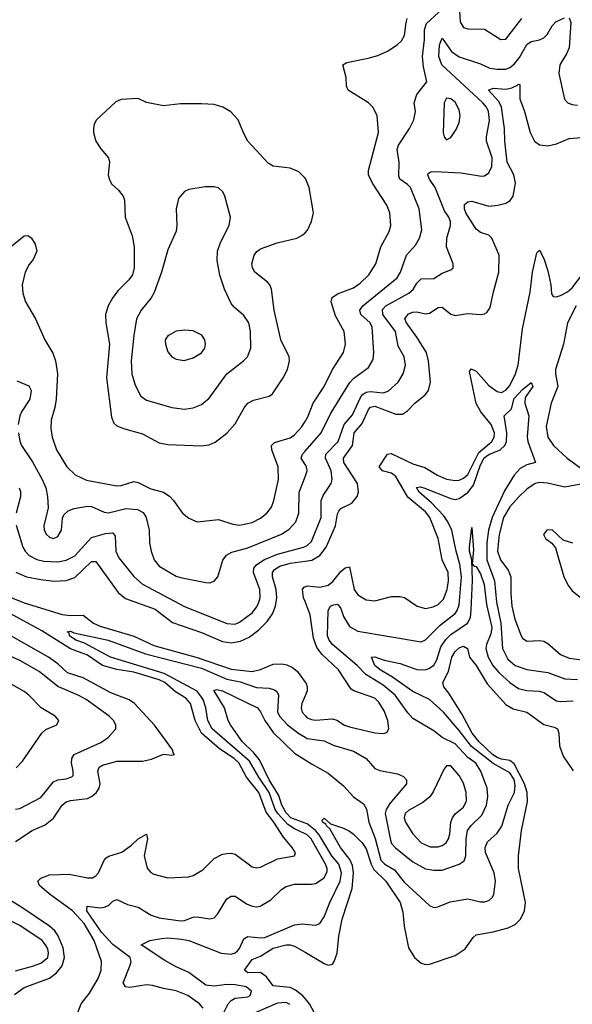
# Model space of a CAD drawing. Header units: inches. Extents: x 1834610 to 2027685, y 642842 to 774116.
# Tile 568 of 632: x 1978649 to 1981265, y 753768 to 758424. Entities that reach past the tile are written whole.
import ezdxf

# ---------------------------------------------------------------- set-up
doc = ezdxf.new("R2010")
doc.units = ezdxf.units.IN
doc.header["$MEASUREMENT"] = 0
doc.layers.add('B9775', color=7, linetype='Continuous')
doc.layers.add('B9785', color=7, linetype='Continuous')

msp = doc.modelspace()

# ---------------------------------------------------------------- linework, layer by layer
at = {"layer": 'B9775', "color": 5}
for points, elevation in [([(1980000, 757674.2), (1979970, 757703.9), (1979930, 757721.8), (1979850, 757731.9), (1979825, 757745), (1979729.6, 757850), (1979708.4, 757888.5), (1979684.2, 757950), (1979648.7, 757988.7), (1979610.7, 758010.7), (1979570, 758022.7), (1979510, 758025.8), (1979410, 758025.3), (1979330, 758016.9), (1979250, 758032.3), (1979210, 758051.8), (1979130, 758046.6), (1979104.6, 758035.4), (1979013.4, 757950), (1979002, 757930), (1978998, 757910), (1978998, 757890), (1979010.4, 757850), (1979032.8, 757812.8), (1979070.5, 757770), (1979074.9, 757750), (1979068.8, 757690), (1979072.7, 757670), (1979086.1, 757646.1), (1979117.7, 757617.7), (1979139.3, 757590), (1979144.9, 757570), (1979149.1, 757490), (1979181.9, 757401.9), (1979191.6, 757350), (1979191.4, 757250), (1979182.6, 757217.4), (1979166.6, 757193.4), (1979116.1, 757143.9), (1979090.1, 757109.9), (1979067.7, 757070), (1979055.8, 757030), (1979057.1, 756990), (1979075.1, 756890), (1979060.4, 756730), (1979083.9, 756543.9), (1979095.4, 756515.4), (1979110, 756502.8), (1979140.5, 756490), (1979230, 756464.8), (1979310, 756422.4), (1979350, 756415.1), (1979510, 756408.6), (1979546.2, 756413.9), (1979573.9, 756426.1), (1979630, 756469.1), (1979670, 756512.3), (1979712.2, 756587.8), (1979730, 756610.2), (1979755.8, 756624.1), (1979830, 756643.3), (1979846, 756654), (1979895.9, 756730), (1979916.5, 756770), (1979925.8, 756810), (1979925, 756830), (1979884.8, 756910), (1979854.7, 757050), (1979841, 757150), (1979833.6, 757170), (1979822.9, 757182.9), (1979762.8, 757230), (1979750.7, 757250), (1979748.2, 757270), (1979759.8, 757310), (1979772.3, 757327.7), (1979790, 757340.6), (1979868, 757368), (1979960.9, 757390), (1979990, 757406.5), (1980000, 757416.3)], 520), ([(1978610, 757353.4), (1978670, 757401.3), (1978690, 757403), (1978704.9, 757390), (1978722, 757362), (1978730.5, 757330), (1978713.7, 757290), (1978694, 757266), (1978675, 757230), (1978661.4, 757170), (1978663.8, 757130), (1978676.5, 757090), (1978724.7, 757010), (1978767.9, 756910), (1978806.7, 756846.7), (1978819.4, 756810), (1978827.9, 756750), (1978822, 756630), (1978815.9, 756590), (1978798.2, 756530), (1978796.6, 756490), (1978803.8, 756450), (1978823.7, 756390), (1978871.8, 756310), (1978911.9, 756271.9), (1978966.3, 756246.3), (1979110, 756219.5), (1979130, 756221), (1979190, 756240.4), (1979210, 756236), (1979270, 756206.2), (1979329.6, 756189.6), (1979359.7, 756170), (1979378, 756150), (1979419.5, 756090), (1979450, 756066.7), (1979490, 756050.2), (1979590, 756060.1), (1979658, 756038), (1979690, 756034.4), (1979750, 756046.6), (1979790, 756066.7), (1979819.8, 756090), (1979840.9, 756119.1), (1979852.4, 756150), (1979874.5, 756250), (1979872.7, 756310), (1979842.8, 756390), (1979840.7, 756410), (1979856.2, 756423.8), (1979930, 756446.9), (1979950, 756461.3), (1979982.9, 756497.1), (1980000, 756523.8)], 480), ([(1978635.8, 756715.8), (1978692.6, 756692.6), (1978703.2, 756670), (1978697.8, 756630), (1978657.7, 756570), (1978649.4, 756550), (1978642.2, 756510)], 460), ([(1978643.2, 756470), (1978650.1, 756430.1), (1978658.6, 756410), (1978710, 756332.8), (1978756.3, 756250), (1978772.8, 756210), (1978781.6, 756170), (1978784.8, 756115.2), (1978763.9, 756030), (1978765.6, 756010), (1978776.1, 755990), (1978790, 755976.9), (1978810, 755971.3), (1978830, 755980.3), (1978847.4, 756010), (1978852.7, 756067.3), (1978858.2, 756081.8), (1978879.3, 756100.7), (1978907.1, 756112.9), (1978970, 756123.9), (1978990, 756122), (1979050, 756094.7), (1979070, 756092.2), (1979152.5, 756112.5), (1979207.6, 756107.6), (1979234, 756094), (1979248.6, 756070), (1979263, 756010), (1979263.5, 755950), (1979271.3, 755910), (1979285.6, 755870), (1979310, 755839.7), (1979390, 755792.9), (1979410, 755785.8), (1979530, 755762), (1979550, 755761.7), (1979570, 755768.7), (1979587.6, 755790), (1979611.5, 755868.5), (1979628.5, 755891.5), (1979653.6, 755906.4), (1979730, 755926.4), (1979889.2, 755990.8), (1979925.3, 756014.7), (1979955.8, 756050), (1979971.3, 756090), (1979972.7, 756190), (1980000, 756262)], 460), ([(1980000, 756321.3), (1979982, 756350), (1979988.2, 756370), (1980000, 756383.2)], 460), ([(1978647.3, 756210), (1978653.3, 756193.3), (1978653.7, 756170), (1978632, 756090)], 440), ([(1978633.2, 756033.2), (1978663.7, 755930), (1978675.2, 755910), (1978694.4, 755890), (1978730, 755870.8), (1978763.8, 755863.8), (1978830, 755861.1), (1978870, 755867.6), (1978910, 755887.9), (1978990, 755975.3), (1979055, 755995), (1979090, 755996.8), (1979101.5, 755981.5), (1979105.1, 755910), (1979119, 755879), (1979190.4, 755790.4), (1979230, 755755.4), (1979429, 755649), (1979630, 755568.4), (1979670, 755566), (1979690, 755574.4), (1979750, 755619.2), (1979772, 755648), (1979782, 755670), (1979787.5, 755690), (1979786.8, 755730), (1979756.2, 755810), (1979758.4, 755830), (1979772.3, 755847.7), (1979808.3, 755871.7), (1979870, 755896.6), (1979993.5, 755930), (1980000, 755933.1)], 440), ([(1978631.2, 755811.2), (1978680.9, 755790), (1978750, 755776.5), (1978811.8, 755768.2), (1978868.6, 755771.4), (1978910, 755785.9), (1978990, 755861.5), (1979010, 755861.8), (1979116, 755716), (1979150, 755686.5), (1979290, 755636.5), (1979373.3, 755573.3), (1979510, 755526.9), (1979610, 755482.9), (1979650, 755477.1), (1979694.9, 755485.1), (1979735.5, 755504.5), (1979781.8, 755538.2), (1979821.4, 755578.6), (1979845.6, 755614.4), (1979860.1, 755650), (1979866.6, 755690), (1979862.8, 755730), (1979845.4, 755790), (1979845.3, 755810), (1979855.6, 755824.4), (1979880.7, 755839.3), (1979930, 755854.2), (1980000, 755863.4)], 420), ([(1978570, 755707.5), (1978670, 755667), (1978850, 755611.6), (1978890, 755606.5), (1978950, 755607.6), (1978998, 755570), (1979030, 755556), (1979190, 755509.4), (1979284, 755464), (1979490, 755408.6), (1979650, 755353.1), (1979750, 755341.6), (1979789.3, 755350.7), (1979850, 755376.1), (1979890, 755378.2), (1979913.3, 755373.4), (1979941.2, 755361.2), (1979963.6, 755343.6), (1980000, 755291.6)], 380), ([(1980000, 755672.2), (1979993, 755690), (1979988.5, 755731.5), (1979998.2, 755741.8), (1980000, 755742.4)], 380), ([(1978924.5, 753730), (1978940.7, 753770), (1978979.6, 753820.4), (1979020.2, 753890), (1979034.6, 753930), (1979036.5, 753970), (1979001.2, 754070), (1978954.1, 754150), (1978898.7, 754210), (1978788.8, 754290), (1978743.2, 754330), (1978735.5, 754350), (1978750, 754363.8), (1978790, 754380.1), (1978883.2, 754383.2), (1978970, 754365.6), (1978993.3, 754366.7), (1979010, 754375.3), (1979023.1, 754390), (1979049, 754450), (1979059.3, 754460.7), (1979071, 754469), (1979132.9, 754487.1), (1979179.1, 754520.9), (1979210, 754551), (1979250, 754572.2), (1979253.7, 754550), (1979238.3, 754470), (1979252.5, 754412.5), (1979270, 754391.8), (1979284.1, 754384.1), (1979350, 754366.7), (1979450, 754371.1), (1979470, 754376.5), (1979516, 754404), (1979570, 754457.1), (1979610, 754477.7), (1979630, 754481.8), (1979650, 754483.5), (1979670, 754477.8), (1979750, 754418.9), (1979770, 754413.4), (1979790, 754416.1), (1979870, 754455.5), (1979949.5, 754470.5), (1979955.1, 754484.9), (1979939.7, 754510), (1979897.7, 754557.7), (1979852.5, 754630), (1979816.5, 754676.5), (1979780.6, 754770), (1979722.9, 754842.9), (1979686.3, 754910), (1979664, 754930), (1979595.5, 754975.5), (1979510.6, 755050), (1979479.6, 755110), (1979457.8, 755190), (1979436.4, 755216.4), (1979386.2, 755246.2), (1979336.5, 755290), (1979310, 755303.1), (1979190, 755338.4), (1979110, 755350.6), (1979041.7, 755370), (1978970, 755418.4), (1978890, 755448.2), (1978754.5, 755534.5), (1978550, 755645)], 380), ([(1980000, 754574.6), (1979950, 754597.9), (1979918.2, 754618.2), (1979871.3, 754670), (1979859.4, 754690), (1979830.3, 754770), (1979781.4, 754841.4), (1979737.8, 754917.8), (1979560.1, 755070), (1979540.7, 755110), (1979529.9, 755170.1), (1979517.1, 755210), (1979488.8, 755248.8), (1979332.7, 755332.7), (1979079.8, 755410), (1978956.3, 755476.3), (1978915.1, 755490), (1978885.3, 755510), (1978884.2, 755524.2), (1978874, 755530), (1978890, 755531.8), (1978905, 755524.9), (1979068, 755490), (1979244.8, 755424.8), (1979510, 755356.9), (1979630, 755304.8), (1979692.9, 755292.9), (1979770, 755266.8), (1979830, 755262.8), (1979855.6, 755255.6), (1979866.7, 755246.7), (1979874.7, 755230), (1979870.5, 755150.5), (1979879.8, 755130), (1979917.2, 755090), (1979970, 755049), (1980000, 755031.5)], 360), ([(1978630, 754537.5), (1978708.6, 754590), (1978770, 754616.6), (1978810, 754648.1), (1978850, 754709.2), (1978870, 754725.9), (1978890, 754732.3), (1978970, 754741.1), (1978989.9, 754750.1), (1979011.8, 754768.2), (1979025.2, 754790), (1979029.9, 754810), (1979018.6, 754870), (1979025.5, 754890), (1979041, 754899), (1979110, 754918.2), (1979230, 754918.2), (1979273.2, 754926.8), (1979330, 754950.3), (1979370, 754946), (1979382, 754950), (1979376, 754956), (1979374, 754970), (1979287.5, 755087.5), (1979192.8, 755190), (1979168.3, 755208.4), (1979080.7, 755240.7), (1978950, 755311.1), (1978875.3, 755335.3), (1978830, 755378.4), (1978786.5, 755410), (1978610, 755508.2)], 420), ([(1978630, 754690.2), (1978650, 754694), (1978750, 754746.3), (1978810, 754820.2), (1978830, 754830.1), (1978870, 754833.5), (1978896.3, 754843.7), (1978901.8, 754850), (1978903.2, 754870), (1978894.9, 754910), (1978895.8, 754930), (1978907.2, 754950), (1979033.6, 755006.4), (1979068.8, 755030), (1979104.4, 755070), (1979104.7, 755090), (1979093.3, 755110), (1979073.3, 755130), (1978963.5, 755210), (1978930, 755228.8), (1978830.6, 755270.6), (1978741.6, 755341.6), (1978650, 755393.1), (1978590, 755421.2)], 440), ([(1978633.1, 754886.9), (1978662.1, 754917.9), (1978753.6, 755050), (1978773, 755067), (1978825.2, 755090), (1978834, 755110), (1978817, 755130), (1978750.5, 755170.5), (1978693.1, 755230), (1978670, 755247.9), (1978590, 755292.2)], 460), ([(1980000, 754624.8), (1979933.2, 754650), (1979910, 754672.8), (1979890, 754709.9), (1979875.8, 754755.8), (1979829.7, 754830), (1979784, 754924), (1979757.5, 754957.5), (1979703.1, 755010), (1979646.6, 755090), (1979635.5, 755110), (1979618.3, 755170), (1979569.3, 755250), (1979570, 755253), (1979582.7, 755257.3), (1979610, 755250.1), (1979775.3, 755170), (1979790, 755150.3), (1979809.6, 755110), (1979850, 755053.7), (1979950, 754955.4), (1980000, 754923.7)], 340), ([(1980000, 755226.5), (1979985.3, 755190), (1979982, 755170), (1979985.8, 755150), (1980000, 755134.4)], 380), ([(1979518.5, 753750), (1979500.8, 753770), (1979445.4, 753810), (1979390, 753831.4), (1979330, 753842.3), (1979277.8, 753857.8), (1979250, 753859.6), (1979170, 753847.2), (1979150, 753851.3), (1979138.8, 753870), (1979172.8, 753952.8), (1979177.5, 753970), (1979172.9, 753990), (1979090.9, 754050.9), (1979036.8, 754110), (1978967, 754210), (1978968, 754232), (1979030, 754223.9), (1979050, 754226.7), (1979070, 754235.9), (1979090, 754255.6), (1979110, 754263.2), (1979160.2, 754240.2), (1979210, 754226.9), (1979272.3, 754190), (1979310, 754176.5), (1979410, 754162.5), (1979430, 754164.4), (1979470, 754179.8), (1979490, 754182.5), (1979550, 754171.7), (1979570, 754177.6), (1979586.3, 754193.7), (1979630, 754266.4), (1979650, 754279.6), (1979670, 754279), (1979723.5, 754243.5), (1979750, 754231.8), (1979770, 754228.6), (1979787.7, 754232.3), (1979838, 754262), (1979889, 754311), (1979910, 754324.8), (1979950, 754335.5), (1980000, 754335.7)], 360), ([(1978624.8, 753815.2), (1978670, 753847.2), (1978790, 753892.4), (1978823.7, 753916.3), (1978850.7, 753949.3), (1978860.8, 753990), (1978855.6, 754035.6), (1978831.7, 754091.7), (1978815.2, 754115.2), (1978790, 754137.9), (1978650, 754231.8), (1978550, 754291.1)], 420), ([(1978630, 753926.8), (1978710, 753947.7), (1978750, 753963.3), (1978782.2, 753990), (1978786.5, 754010), (1978782, 754030), (1978772.2, 754050), (1978755, 754070), (1978650, 754141.1), (1978570, 754181.7)], 440), ([(1979610, 753717.5), (1979636.3, 753770), (1979650, 753785.5), (1979670, 753797.6), (1979730, 753804), (1979739.8, 753810), (1979747.1, 753830), (1979722.2, 753850), (1979670, 753860.5), (1979630, 753861.6), (1979570, 753853.9), (1979530, 753858.7), (1979450, 753918.6), (1979390, 753945), (1979336, 753976), (1979225.1, 754050), (1979265.2, 754070), (1979320.5, 754079.5), (1979350, 754082.5), (1979416, 754076), (1979450.5, 754070.5), (1979603.1, 754010), (1979650, 754005.6), (1979669, 754011), (1979679.7, 754020.3), (1979690, 754032.6), (1979710, 754077.8), (1979730, 754088.1), (1979790, 754082.6), (1979810, 754084.8), (1979950, 754144.3), (1979988.2, 754148.2), (1980000, 754147.1)], 340), ([(1980000, 753795.7), (1979990, 753808.2), (1979955.4, 753835.4), (1979930, 753847.8), (1979850, 753855.8), (1979818.4, 753898.4), (1979790, 753917.9), (1979730, 753916.8), (1979713.1, 753930), (1979750, 753980.1), (1979790, 753995.7), (1979850, 754033), (1979910, 754049.3), (1979930, 754049.7), (1979950, 754043.7), (1980000, 754014.3)], 320), ([(1979927.7, 753767.7), (1979910, 753776.1), (1979870, 753774.1), (1979755.9, 753724.1)], 340)]:
    msp.add_lwpolyline(points, dxfattribs=dict(at, elevation=elevation))
for points, elevation in [([(1979570, 757633.5), (1979526.8, 757633.2), (1979450, 757620.5), (1979429.1, 757610.9), (1979401.8, 757578.2), (1979390.3, 757530), (1979393.1, 757450), (1979390, 757424), (1979350, 757335.1), (1979320.6, 757230), (1979285.9, 757134.1), (1979271.5, 757108.5), (1979225, 757050), (1979202, 757010), (1979189, 756931), (1979177.5, 756810), (1979179.8, 756750), (1979195.7, 756695.7), (1979223, 756643), (1979250, 756624.9), (1979370, 756590.2), (1979430, 756582.4), (1979470, 756589.2), (1979510, 756604.9), (1979545.8, 756634.2), (1979630, 756749.1), (1979708.5, 756810), (1979727.6, 756830), (1979742.9, 756870), (1979741.6, 756950), (1979733.8, 756990), (1979710, 757024.4), (1979664, 757064), (1979650, 757082.4), (1979618.5, 757150), (1979596.3, 757216.3), (1979584.7, 757284.7), (1979586.4, 757330), (1979599.7, 757370), (1979641, 757450), (1979646.9, 757490), (1979620.5, 757590), (1979611.3, 757610), (1979590, 757628)], 540), ([(1979430, 756956.4), (1979390, 756950.9), (1979351.4, 756928.6), (1979338.7, 756910), (1979338.9, 756890), (1979350, 756854), (1979370, 756830.4), (1979390, 756818.4), (1979427.5, 756812.5), (1979470, 756824.2), (1979510, 756848.8), (1979526.3, 756870), (1979529.7, 756890), (1979525.1, 756910), (1979511.4, 756931.4), (1979470, 756952.6)], 560)]:
    msp.add_lwpolyline(points, close=True, dxfattribs=dict(at, elevation=elevation))
at = {"layer": 'B9785', "color": 5}
for points, elevation in [([(1980000, 756383.2), (1980077.1, 756470), (1980119.9, 756560.1), (1980211.4, 756708.6), (1980230.7, 756729.3), (1980300.2, 756779.8), (1980322.3, 756817.7), (1980326.3, 756850), (1980317.9, 756970), (1980308.4, 756990), (1980264.9, 757030), (1980259.9, 757050), (1980273.3, 757070), (1980436.8, 757203.2), (1980452.2, 757230), (1980479.8, 757310), (1980522.8, 757357.2), (1980542.4, 757390), (1980553.3, 757430), (1980540.9, 757530), (1980499.5, 757630), (1980485.2, 757645.2), (1980449.5, 757669.5), (1980443.5, 757683.5), (1980445, 757750), (1980436.9, 757810), (1980442.6, 757830), (1980494.5, 757910), (1980515, 757950), (1980523, 757990), (1980517.2, 758030), (1980529.3, 758070), (1980576.2, 758130), (1980561.4, 758201.4), (1980556.4, 758250), (1980565, 758330), (1980564.9, 758375.1), (1980574.9, 758405.1), (1980670, 758492.4)], 460), ([(1980728.9, 758488.9), (1980733.8, 758413.8), (1980750, 758386.2), (1980770, 758380.6), (1980850, 758378.9), (1980927.7, 758330), (1980950, 758331.8), (1981026.5, 758430)], 460), ([(1980000, 755933.1), (1980010, 755937.8), (1980030, 755956.9), (1980076.3, 756070), (1980075.9, 756150), (1980085.7, 756174.3), (1980123.4, 756230), (1980129.1, 756250), (1980123.4, 756290), (1980096.9, 756350), (1980098.1, 756370), (1980156.7, 756430), (1980184.7, 756510), (1980224.8, 756555.2), (1980262, 756638), (1980270.2, 756649.8), (1980290, 756662.7), (1980310, 756666.1), (1980370, 756659.9), (1980392.9, 756667.1), (1980441.4, 756710), (1980465.2, 756750), (1980475.7, 756790), (1980469.8, 756830), (1980440.5, 756880.5), (1980428.7, 756950), (1980367.7, 757030), (1980366.4, 757053.6), (1980383.2, 757070), (1980491.7, 757130), (1980511.6, 757148.4), (1980530, 757177.5), (1980550, 757197.8), (1980610, 757200.6), (1980650, 757224.9), (1980690, 757240.5), (1980700.9, 757250), (1980701.6, 757270), (1980669, 757350), (1980671.3, 757390), (1980689.2, 757450), (1980689.1, 757470), (1980681.4, 757490), (1980660.7, 757520.7), (1980615.6, 757630), (1980589.9, 757670), (1980581, 757690), (1980583.3, 757696.7), (1980595.3, 757704.7), (1980614.6, 757705.4), (1980739.5, 757699.5), (1980835.9, 757684.1), (1980850, 757686), (1980870, 757700.3), (1980884.5, 757730), (1980885.8, 757770), (1980859.4, 757850), (1980858.6, 757870), (1980873.3, 757946.6), (1980868.2, 757990), (1980858.7, 758010), (1980841, 758030), (1980647.5, 758210), (1980633.1, 758250), (1980636.5, 758303.5), (1980645.3, 758330), (1980650, 758336.5), (1980694.1, 758274.1), (1980730, 758247.4), (1980830, 758215.6), (1980875, 758195), (1980910, 758189.6), (1980950, 758190.6), (1980970, 758198.3), (1980990, 758213.6), (1981014.5, 758245.5), (1981050, 758306.4), (1981070, 758320.4), (1981110, 758327.8), (1981130, 758337.5), (1981146.7, 758353.2), (1981170, 758395.3), (1981186.7, 758413.3), (1981227.8, 758432.2)], 440), ([(1980000, 756523.8), (1980014.1, 756545.9), (1980037.8, 756610), (1980090.9, 756690), (1980130.3, 756769.7), (1980182.8, 756850), (1980191.2, 756890), (1980184.7, 756950), (1980143.9, 757023.9), (1980124.3, 757090), (1980128.7, 757110), (1980153.1, 757126.9), (1980230, 757155.5), (1980261.8, 757178.2), (1980302.4, 757217.6), (1980335.9, 757270), (1980358.9, 757350), (1980398.1, 757421.9), (1980406.3, 757450), (1980401, 757510), (1980387.2, 757547.2), (1980319.1, 757650), (1980300.6, 757690), (1980300.2, 757710), (1980348, 757890), (1980341.1, 757970), (1980320.3, 758010), (1980300.9, 758030), (1980203.5, 758090), (1980195.6, 758110), (1980195.2, 758150), (1980178.9, 758210), (1980198.3, 758221.7), (1980298.7, 758241.3), (1980344.8, 758255.2), (1980390, 758274.3), (1980435.8, 758304.2), (1980456.3, 758323.7), (1980471.3, 758348.7), (1980478.4, 758410), (1980484.3, 758430)], 480), ([(1981250, 758432.3), (1981258.7, 758410), (1981250.1, 758290), (1981238.1, 758261.9), (1981206.1, 758210), (1981201.6, 758170), (1981228.1, 758048.1), (1981244, 758030), (1981262.8, 758022.8), (1981290, 758020.3)], 440), ([(1980000, 755863.4), (1980032.4, 755867.6), (1980070.4, 755889.6), (1980099.7, 755930), (1980144.5, 756030), (1980153.4, 756086.6), (1980159.4, 756100.6), (1980170, 756112.8), (1980221.6, 756138.4), (1980246.9, 756170), (1980253.1, 756190), (1980248.8, 756230), (1980183.3, 756330), (1980182.2, 756350), (1980225.4, 756410), (1980232.4, 756470), (1980270, 756514.6), (1980300.1, 756579.9), (1980310, 756591.9), (1980330, 756596.3), (1980430, 756558), (1980461.2, 756558.8), (1980485.9, 756574.1), (1980520.4, 756610), (1980569.3, 756650.7), (1980584.8, 756670), (1980594, 756710), (1980584, 756810), (1980575.7, 756850), (1980530, 756922.6), (1980480.2, 756990), (1980473.1, 757010), (1980479.6, 757020.4), (1980490, 757032.5), (1980510, 757041), (1980530, 757041.8), (1980570, 757032.3), (1980590, 757035.8), (1980630, 757063), (1980650, 757063.7), (1980690, 757031.1), (1980710, 757025), (1980770, 757034), (1980830, 757030.2), (1980850, 757033.1), (1980860.1, 757039.9), (1980876.6, 757063.4), (1980889.9, 757130.1), (1980917.5, 757230), (1980918.9, 757310), (1980884.9, 757390), (1980870, 757405.3), (1980830, 757418), (1980810, 757433.7), (1980762, 757510), (1980755.2, 757530), (1980755.4, 757550), (1980770, 757563.2), (1980790, 757565.5), (1980870, 757542.2), (1980913.3, 757546.7), (1980950, 757557), (1980971.6, 757568.4), (1980985.6, 757590), (1980995.6, 757650), (1980988.5, 757690), (1980957.3, 757750), (1980945.3, 757850), (1980944.3, 757910), (1980929.3, 758010), (1980916.7, 758036.7), (1980869.3, 758090.7), (1980890, 758099.5), (1980950, 758095.5), (1980978.3, 758101.8), (1981006.3, 758113.7), (1981010, 758119.5), (1981016.7, 758116.7), (1981017.2, 758050), (1981039.5, 757990), (1981065.6, 757890), (1981086.4, 757850), (1981110, 757832.1), (1981150, 757827.1), (1981190, 757837.1), (1981250, 757861.6), (1981350, 757870.6)], 420), ([(1980000, 757416.3), (1980012, 757428), (1980031.1, 757470), (1980040.4, 757510), (1980019.8, 757630), (1980004.2, 757670), (1980000, 757674.2)], 520), ([(1980000, 755742.4), (1980010, 755746.1), (1980070, 755740.8), (1980110, 755749.3), (1980132.1, 755767.9), (1980170, 755814.3), (1980190, 755831.2), (1980210, 755836.9), (1980232.2, 755730), (1980250, 755704.4), (1980290, 755680.1), (1980330, 755675.3), (1980410, 755696.3), (1980450, 755697.1), (1980471.2, 755691.2), (1980530.1, 755650.1), (1980570, 755639.2), (1980607.1, 755647.1), (1980630, 755658.1), (1980655.6, 755684.4), (1980673.5, 755730), (1980678.7, 755770), (1980677.6, 755810), (1980649.9, 755870), (1980629.9, 755970), (1980591.2, 756070), (1980570, 756096.2), (1980486.1, 756166.1), (1980430, 756264), (1980410, 756279.9), (1980366.8, 756290), (1980350.5, 756310), (1980389.9, 756370.1), (1980408.2, 756371.8), (1980510, 756324), (1980566.6, 756306.5), (1980627.3, 756270), (1980670, 756251.4), (1980710, 756244.5), (1980730, 756247.2), (1980750, 756255.4), (1980770, 756272.9), (1980823.2, 756376.8), (1980884.1, 756430), (1980896.1, 756450), (1980897.6, 756470), (1980881.2, 756510), (1980832.5, 756570), (1980809.6, 756609.6), (1980779.1, 756760.9), (1980786.9, 756773.1), (1980810, 756762.2), (1980870, 756694.6), (1980910, 756665.9), (1980930, 756661.1), (1980950, 756671.8), (1980970, 756693.8), (1980996.8, 756750), (1981008.5, 756790), (1981030, 756961.6), (1981065.2, 757134.8), (1981077.2, 757230), (1981098, 757322), (1981110, 757333.4), (1981130, 757294.9), (1981150, 757236.3), (1981163.7, 757170), (1981167.4, 757127.4), (1981174.9, 757114.9), (1981190, 757112.7), (1981210, 757119), (1981242.6, 757137.4), (1981264.6, 757155.4), (1981310, 757215)], 380), ([(1981283.5, 757070), (1981242, 756990), (1981224.3, 756890), (1981185.5, 756770), (1981185, 756750), (1981197.1, 756690), (1981164.6, 756610), (1981140.8, 756500.8), (1981150.1, 756450.1), (1981176.8, 756410), (1981241.5, 756350), (1981322.9, 756290)], 380), ([(1980000, 755031.5), (1980010, 755025.7), (1980090, 755014), (1980132.7, 754992.7), (1980230, 754965), (1980289.1, 754930), (1980330, 754883.9), (1980353.7, 754873.7), (1980438.2, 754858.2), (1980465.4, 754845.5), (1980480.9, 754830), (1980480.7, 754810), (1980401.9, 754718.1), (1980384.8, 754690), (1980379.7, 754670), (1980404.4, 754544.4), (1980410, 754528.4), (1980427.6, 754507.6), (1980510, 754441.6), (1980570, 754408.4), (1980610, 754401.8), (1980650, 754402.3), (1980729.9, 754430.1), (1980752.9, 754447), (1980761.9, 754470), (1980762.8, 754550), (1980769.6, 754590.4), (1980786.5, 754613.5), (1980837.4, 754662.6), (1980859.7, 754710), (1980865.3, 754750), (1980862.7, 754790), (1980832.5, 754870), (1980808.1, 754908.1), (1980770, 754935.1), (1980710, 754999.1), (1980649.6, 755029.6), (1980610, 755061.1), (1980510, 755119.8), (1980486, 755146), (1980426.5, 755230), (1980370, 755277.8), (1980287.3, 755327.3), (1980247.4, 755370), (1980130.3, 755470), (1980114.6, 755490), (1980107, 755510), (1980109.9, 755630.1), (1980120.5, 755650), (1980130, 755655.9), (1980150, 755660.2), (1980156.5, 755656.5), (1980170, 755639.3), (1980181.8, 755601.8), (1980210, 755555.2), (1980250, 755532.5), (1980550, 755481.3), (1980570, 755491.1), (1980639.4, 755560.6), (1980710, 755616.8), (1980719.9, 755630), (1980730, 755657.6), (1980741.1, 755790), (1980733.4, 755850), (1980714.7, 755910), (1980694.8, 756010), (1980676.8, 756050), (1980657.4, 756077.4), (1980599.4, 756139.4), (1980539.9, 756190), (1980527.6, 756212.4), (1980545.2, 756214.8), (1980562.6, 756210), (1980690, 756159.4), (1980710, 756155.2), (1980730, 756159.6), (1980770, 756188.4), (1980797.5, 756222.5), (1980830, 756319.4), (1980848, 756352), (1980870, 756367.6), (1980923.6, 756390), (1980945.8, 756410), (1980953, 756430), (1980955.1, 756470), (1980942.3, 756550), (1980976.7, 756583.3), (1980990, 756632.1), (1981030, 756675.2), (1981070, 756707.7), (1981078.9, 756690), (1981042.3, 756637.7), (1981041, 756610), (1981059.6, 756550), (1981051.9, 756451.9), (1981054.6, 756430), (1981090.3, 756330), (1981050, 756319.4), (1981018.2, 756301.8), (1980990.4, 756269.6), (1980943.6, 756196.4), (1980886, 756070), (1980869.2, 756010.8), (1980860, 755950), (1980860.2, 755870), (1980897.4, 755770), (1980906.3, 755670), (1980927.7, 755570), (1980934.6, 755450), (1980959.5, 755399.5), (1980994, 755370), (1981050, 755351.5), (1981150, 755337.8), (1981230, 755307.1), (1981290, 755304.5)], 360), ([(1980000, 756262), (1980010.6, 756290), (1980007.1, 756310), (1980000, 756321.3)], 460), ([(1981322.6, 756230), (1981230, 756213.5), (1981147.6, 756232.4), (1981110, 756235.4), (1981088.9, 756231.1), (1981050, 756204.1), (1981010, 756165.8), (1980970, 756120.7), (1980939.8, 756070), (1980919.2, 755990), (1980911.9, 755910), (1980925, 755870), (1980961.1, 755821.1), (1980974.6, 755790), (1980973.8, 755710), (1980979.1, 755650), (1980992.6, 755590), (1981023.5, 755510), (1981030, 755499.6), (1981050, 755484.9), (1981110, 755487.8), (1981130, 755484.8), (1981150, 755474.2), (1981210, 755422.8), (1981250, 755404.3), (1981310, 755397.3)], 380), ([(1980000, 754923.7), (1980030, 754904.6), (1980110, 754861.5), (1980181.4, 754801.4), (1980230, 754749.4), (1980276.8, 754716.8), (1980291.6, 754691.6), (1980301.8, 754630), (1980332.2, 754552.2), (1980359.3, 754450), (1980378, 754430), (1980423.3, 754403.3), (1980470, 754346), (1980590, 754235.8), (1980610, 754225.3), (1980628.5, 754228.5), (1980687.4, 754252.6), (1980770, 754266.7), (1980830, 754253.4), (1980850, 754252.4), (1980870, 754258.3), (1980886.5, 754273.5), (1980893.2, 754286.8), (1980902, 754350), (1980894.8, 754390), (1980854.5, 754485.5), (1980852.1, 754510), (1980863.1, 754536.9), (1980910, 754577.1), (1980931.5, 754610), (1980961.8, 754710), (1980992.4, 754770), (1980995.5, 754804.5), (1980990, 754830.9), (1980970, 754863.1), (1980890, 754906.7), (1980787.8, 754987.8), (1980730, 755063.2), (1980654.9, 755150), (1980590, 755209.9), (1980510, 755247.2), (1980414.7, 755314.7), (1980355.6, 755350), (1980330.7, 755370), (1980315.3, 755410), (1980330, 755411.7), (1980374.8, 755394.8), (1980450, 755379.2), (1980530, 755351.7), (1980570.9, 755350), (1980590, 755357), (1980610, 755371.9), (1980623.3, 755396.7), (1980642.3, 755457.7), (1980666.2, 755493.8), (1980690, 755516.2), (1980769.1, 755570.9), (1980782.7, 755597.3), (1980786.5, 755633.5), (1980792.1, 755772.1), (1980789.9, 755869.9), (1980779.3, 755910), (1980778.7, 755930), (1980790, 756022), (1980797.5, 755917.5), (1980791.5, 755851.5), (1980800.5, 755840.5), (1980810, 755839), (1980830, 755803.8), (1980847.4, 755752.6), (1980859.1, 755659.1), (1980884.1, 755550), (1980879.9, 755520.1), (1980858.7, 755470), (1980855.5, 755450), (1980866.4, 755410), (1980889.3, 755370), (1980917.1, 755337.1), (1980970, 755289), (1981010, 755261.7), (1981050, 755251.5), (1981108.6, 755248.6), (1981130, 755242.8), (1981190, 755203.2), (1981210, 755199.2), (1981270, 755203.7)], 340), ([(1981267.9, 755947.9), (1981222.7, 755962.7), (1981170, 756011.6), (1981144.4, 756010), (1981128.9, 755990), (1981138, 755970), (1981169.1, 755949.1), (1981186.2, 755926.2), (1981225.6, 755790), (1981246.6, 755746.6), (1981263.9, 755723.9), (1981308.4, 755688.4)], 420), ([(1980000, 755134.4), (1980010, 755123.4), (1980030, 755114.3), (1980050, 755111.6), (1980130, 755118), (1980150, 755112.3), (1980187.5, 755087.5), (1980210, 755079.4), (1980330, 755051.9), (1980370, 755049.4), (1980387.2, 755052.8), (1980397.5, 755070), (1980392.8, 755110), (1980375.3, 755155.3), (1980350, 755196.1), (1980330, 755215.2), (1980231.2, 755250), (1980218.9, 755258.9), (1980159, 755350), (1980081.8, 755421.8), (1980055.3, 755455.3), (1980039.9, 755499.9), (1980024.3, 755610), (1980000, 755672.2)], 380), ([(1980000, 754014.3), (1980090, 753961.4), (1980110, 753953.9), (1980130, 753958.5), (1980138.4, 753970), (1980152.1, 754010), (1980160.3, 754090), (1980175.1, 754170), (1980223.8, 754316.2), (1980229.6, 754390), (1980224.6, 754424.6), (1980212.2, 754452.2), (1980167.9, 754510), (1980117.7, 754597.7), (1980102.8, 754610), (1980099.3, 754619.3), (1980083.1, 754630), (1980081.4, 754638.6), (1980090, 754647.7), (1980121.2, 754621.2), (1980181.5, 754601.5), (1980210, 754586.7), (1980230, 754572.4), (1980270, 754531.6), (1980290, 754502.5), (1980312.5, 754430), (1980325, 754405), (1980381.9, 754350), (1980449.7, 754249.7), (1980463.8, 754203.8), (1980470, 754137.1), (1980490, 754035.8), (1980517.8, 753990), (1980550, 753962.7), (1980570, 753956.5), (1980590, 753957.7), (1980710, 753999), (1980757.4, 754030), (1980795.2, 754084.8), (1980810, 754096.9), (1980890, 754110.6), (1980961.3, 754130), (1980994.1, 754145.9), (1981019.8, 754170), (1981038.8, 754210), (1981043.9, 754250), (1981010.5, 754410), (1981010.5, 754470), (1981024.2, 754590), (1981052.5, 754727.5), (1981051.7, 754770), (1981038.3, 754810), (1980990, 754905.4), (1980970, 754920.5), (1980930, 754926.6), (1980910, 754934.9), (1980887.4, 754950), (1980822.2, 755010), (1980791.6, 755050), (1980742.2, 755142.2), (1980680.1, 755240.1), (1980656.4, 755270), (1980652.9, 755290), (1980679, 755341), (1980695, 755410), (1980710, 755435.8), (1980730, 755453), (1980750, 755461.2), (1980768.7, 755450), (1980778.2, 755410), (1980810, 755370.1), (1980863, 755283), (1980950, 755186.2), (1980985.2, 755165.2), (1981050, 755148.7), (1981130, 755091.3), (1981178.8, 755078.8), (1981195.4, 755070), (1981201.9, 755050), (1981205.1, 754990), (1981221.4, 754941.4), (1981270, 754872.2)], 320), ([(1980000, 755291.6), (1980004.8, 755284.8), (1980010.1, 755270), (1980009.5, 755250), (1980000, 755226.5)], 380), ([(1980000, 754147.1), (1980050, 754142.3), (1980070, 754150.3), (1980090, 754181.3), (1980116.9, 754250), (1980166.4, 754350), (1980173, 754390), (1980160.7, 754430), (1980127.4, 754470), (1980066.9, 754570), (1980050.1, 754590.1), (1980010, 754621.1), (1980000, 754624.8)], 340), ([(1980000, 754335.7), (1980030, 754335.8), (1980050, 754339.8), (1980090, 754365.7), (1980104.2, 754395.8), (1980105.1, 754410), (1980097.7, 754430), (1980029.2, 754550), (1980009.9, 754570), (1980000, 754574.6)], 360), ([(1980042.9, 753730), (1980020.7, 753770), (1980000, 753795.7)], 320)]:
    msp.add_lwpolyline(points, dxfattribs=dict(at, elevation=elevation))
for points, elevation in [([(1980670, 758052.3), (1980659.1, 758030), (1980653.4, 757890), (1980658.8, 757870), (1980670, 757856), (1980690, 757866.8), (1980716.2, 757903.8), (1980730, 757938), (1980735.1, 757970), (1980730, 757997.2), (1980710, 758033.3), (1980690, 758049.4)], 460), ([(1980690, 754896.4), (1980670, 754895.4), (1980658.2, 754881.8), (1980607.4, 754772.6), (1980590.5, 754749.5), (1980558.2, 754721.8), (1980490, 754684.5), (1980474.3, 754670), (1980469, 754650), (1980475.8, 754630), (1980510, 754574), (1980550, 754530.9), (1980592.7, 754512.7), (1980630, 754513.3), (1980650, 754519.8), (1980667.9, 754532.1), (1980679.3, 754550), (1980685.8, 754574.2), (1980690.4, 754630), (1980698, 754650), (1980711.5, 754668.5), (1980750, 754700.2), (1980764.1, 754730), (1980763.2, 754770), (1980750, 754813.7), (1980730, 754849.8)], 380)]:
    msp.add_lwpolyline(points, close=True, dxfattribs=dict(at, elevation=elevation))

doc.saveas('drawing.dxf')
